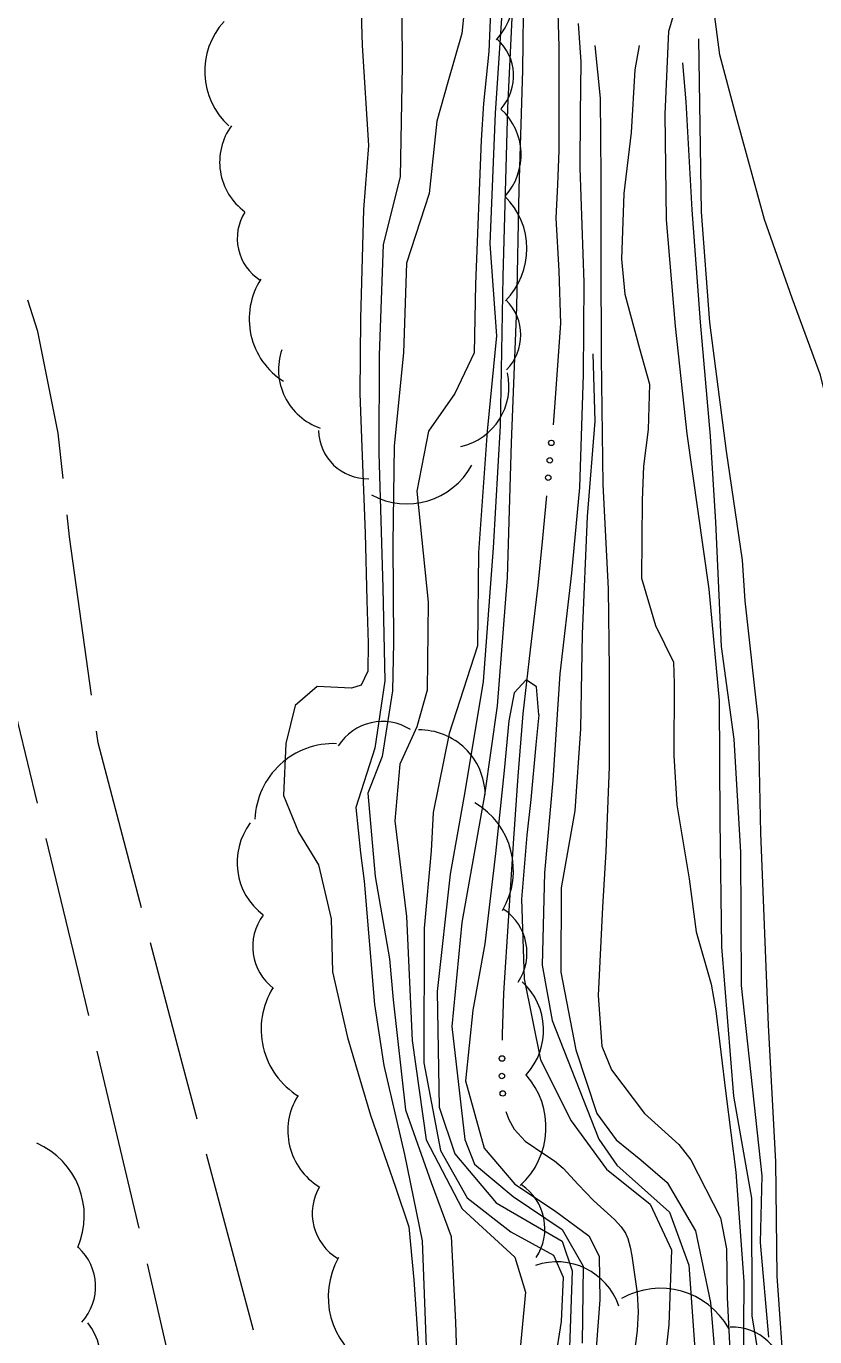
# Model space of a CAD drawing. Extents: x 2361284 to 2366480, y 6976556 to 6985346.
# Drawn here: x 2364261.8 to 2364348.4, y 6977922 to 6978065.9 of the extents above; entities that cross this region are included whole.
import ezdxf

# ---------------------------------------------------------------- set-up
doc = ezdxf.new("R2010")
doc.units = 0
doc.header["$LTSCALE"] = 1.9
for name, color, linetype, lineweight in [('12', 7, 'Continuous', 13), ('13', 7, 'Continuous', 13), ('15', 7, 'Continuous', 13), ('16', 7, 'Continuous', 13), ('21', 7, 'Continuous', 13)]:
    doc.layers.add(name, color=color, linetype=linetype, lineweight=lineweight)

msp = doc.modelspace()

# ---------------------------------------------------------------- linework, layer by layer
at = {"layer": '12'}
for points in [[(2364343.505, 6977912.42), (2364341.582, 6977924.273), (2364341.519, 6977937.182), (2364339.563, 6977948.365), (2364338.217, 6977964.783), (2364338.046, 6977978.592), (2364337.99, 6977991.823), (2364336.823, 6978004.061), (2364334.431, 6978021.089), (2364333.129, 6978032.938), (2364332.148, 6978044.59), (2364332.027, 6978056.209), (2364332.421, 6978065.333), (2364336.597, 6978079.434), (2364336.406, 6978088.932), (2364335.596, 6978100.546), (2364334.303, 6978111.353), (2364333.527, 6978122.517), (2364333.53, 6978132.747), (2364335.475, 6978140.636), (2364335.374, 6978147.036), (2364333.448, 6978151.858), (2364328.915, 6978156.435)], [(2364310.687, 6978075.068), (2364309.672, 6978065.077), (2364308.153, 6978059.702), (2364306.914, 6978055.44), (2364306.089, 6978047.502), (2364303.583, 6978039.848), (2364303.266, 6978030.003), (2364302.253, 6978019.793), (2364302.115, 6978009.073), (2364302.189, 6977998.182), (2364302.069, 6977992.89), (2364300.918, 6977985.679), (2364299.355, 6977981.654), (2364300.143, 6977972.481), (2364301.729, 6977963.446), (2364302.122, 6977958.959), (2364303.497, 6977946.862), (2364306.292, 6977938.887), (2364308.508, 6977932.959), (2364308.977, 6977923.573), (2364309.327, 6977913.135)], [(2364318.134, 6977990.234), (2364317.865, 6977993.321), (2364316.737, 6977994.08), (2364315.431, 6977992.677), (2364314.83, 6977989.573), (2364314.332, 6977984.137), (2364313.379, 6977975.007), (2364312.193, 6977965.085), (2364310.902, 6977957.833), (2364310.076, 6977950.065), (2364312.136, 6977942.674), (2364315.514, 6977938.705), (2364319.851, 6977935.817), (2364323.639, 6977933.043), (2364324.764, 6977930.807), (2364324.826, 6977926.024), (2364324.027, 6977915.395)], [(2364318.134, 6977990.234), (2364317.815, 6977986.961), (2364317.252, 6977980.934), (2364316.8, 6977977.03), (2364316.246, 6977969.994), (2364316.509, 6977961.266), (2364318.304, 6977952.373), (2364321.668, 6977945.655), (2364325.549, 6977940.37), (2364330.356, 6977936.516), (2364332.703, 6977931.489), (2364332.402, 6977923.276), (2364331.417, 6977914.355)]]:
    msp.add_lwpolyline(points, dxfattribs=at)
at = {"layer": '13'}
for points in [[(2364368.309, 6977920.677), (2364367.721, 6977930.902), (2364365.964, 6977949.496), (2364365.365, 6977957.741), (2364363.051, 6977969.759), (2364361.38, 6977980.394), (2364360.338, 6977987.865), (2364357.297, 6977999.696), (2364355.151, 6978005.556), (2364354.072, 6978008.647), (2364350.392, 6978022.221), (2364349.052, 6978027.559), (2364345.971, 6978035.991), (2364342.928, 6978044.622), (2364339.79, 6978055.973), (2364338.016, 6978062.706), (2364336.549, 6978073.933), (2364336.571, 6978075.884)], [(2364298.452, 6978073.451), (2364298.724, 6978063.743), (2364299.419, 6978052.759), (2364298.866, 6978045.723), (2364298.529, 6978033.75), (2364298.468, 6978025.528), (2364298.703, 6978019.651), (2364299.073, 6978010.194), (2364299.254, 6978002.814), (2364299.398, 6977998.115), (2364299.367, 6977995.055), (2364298.612, 6977993.518), (2364297.575, 6977993.158), (2364293.773, 6977993.362), (2364291.363, 6977991.289), (2364290.363, 6977987.1), (2364290.107, 6977981.396), (2364291.745, 6977977.372), (2364293.939, 6977973.772), (2364295.316, 6977967.835), (2364295.481, 6977962.026), (2364297.12, 6977954.802), (2364299.641, 6977946.305), (2364302.397, 6977938.4), (2364303.869, 6977934.025), (2364304.414, 6977928.22), (2364305.145, 6977917.475)], [(2364303.053, 6978072.414), (2364303.127, 6978061.495), (2364302.903, 6978049.311), (2364301.023, 6978041.884), (2364300.589, 6978029.728), (2364300.551, 6978018.978), (2364300.982, 6978004.191), (2364301.219, 6977993.992), (2364300.109, 6977986.572), (2364298.05, 6977980.082), (2364298.547, 6977975.106), (2364298.967, 6977971.98), (2364300.076, 6977958.45), (2364301.11, 6977951.749), (2364303.373, 6977941.96), (2364305.303, 6977932.478), (2364305.773, 6977920.852)], [(2364316.443, 6978070.222), (2364316.351, 6978061.03), (2364315.925, 6978047.975), (2364315.678, 6978034.993), (2364315.09, 6978020.125), (2364314.64, 6978005.33), (2364313.564, 6977991.231), (2364312.167, 6977981.436), (2364309.66, 6977967.461), (2364308.589, 6977956.031), (2364310.007, 6977943.624), (2364311.073, 6977940.923), (2364315.297, 6977937.343), (2364320.711, 6977933.745), (2364322.991, 6977929.706), (2364322.891, 6977921.265)], [(2364312.861, 6978068.317), (2364312.631, 6978063.085), (2364312.045, 6978057.389), (2364311.804, 6978053.347), (2364311.194, 6978037.53), (2364311.026, 6978030.007), (2364308.908, 6978025.527), (2364306.027, 6978021.399), (2364304.74, 6978014.808), (2364305.976, 6978002.608), (2364305.887, 6977992.967), (2364304.716, 6977988.916), (2364302.876, 6977984.828), (2364302.315, 6977978.622), (2364303.595, 6977968.094), (2364304.214, 6977954.489), (2364305.777, 6977943.583), (2364309.709, 6977935.999), (2364315.49, 6977930.695), (2364316.677, 6977926.846), (2364315.603, 6977915.625)], [(2364314.22, 6978069.52), (2364313.336, 6978056.301), (2364312.742, 6978041.975), (2364313.478, 6978031.872), (2364312.477, 6978021.401), (2364311.504, 6978008.081), (2364311.382, 6977997.819), (2364308.303, 6977988.19), (2364306.545, 6977979.532), (2364306.305, 6977975.32), (2364305.526, 6977966.822), (2364305.517, 6977952.031), (2364307.348, 6977942.408), (2364310.248, 6977937.205), (2364315.053, 6977933.481), (2364319.728, 6977930.915), (2364320.792, 6977928.51), (2364320.597, 6977923.643), (2364318.492, 6977910.472)], [(2364315.264, 6978069.09), (2364314.69, 6978056.904), (2364314.176, 6978038.359), (2364313.892, 6978021.994), (2364313.119, 6978008.587), (2364312.009, 6977993.895), (2364310.004, 6977981.795), (2364308.39, 6977972.77), (2364306.982, 6977959.876), (2364307.183, 6977947.177), (2364308.912, 6977942.053), (2364313.463, 6977936.675), (2364320.694, 6977932.455), (2364321.805, 6977929.195), (2364321.475, 6977919.722)], [(2364322.464, 6978066.139), (2364322.753, 6978061.961), (2364322.668, 6978056.19), (2364322.654, 6978050.309), (2364323.094, 6978037.713), (2364323.02, 6978027.621), (2364322.618, 6978015.198), (2364321.706, 6978005.788), (2364320.451, 6977994.745), (2364319.662, 6977983.077), (2364318.759, 6977972.908), (2364318.505, 6977962.775), (2364319.583, 6977956.695), (2364324.718, 6977943.663), (2364326.696, 6977940.791), (2364332.495, 6977935.637), (2364334.599, 6977929.837), (2364335.292, 6977920.103)], [(2364345.166, 6977916.686), (2364344.322, 6977928.619), (2364344.163, 6977941.177), (2364343.349, 6977956.171), (2364342.519, 6977977.244), (2364342.262, 6977989.563), (2364340.806, 6978002.769), (2364340.513, 6978007.227), (2364338.729, 6978019.211), (2364336.915, 6978033.325), (2364335.999, 6978045.496), (2364335.709, 6978064.464)], [(2364324.266, 6978063.756), (2364324.881, 6978057.951), (2364324.934, 6978049.32), (2364324.946, 6978040.691), (2364324.982, 6978029.45), (2364325.155, 6978015.532), (2364325.754, 6978004.086), (2364325.848, 6977995.217), (2364325.85, 6977984.526), (2364325.488, 6977975.232), (2364325.126, 6977969.139), (2364324.638, 6977959.423), (2364325.071, 6977953.867), (2364326.106, 6977951.267), (2364329.742, 6977946.461), (2364333.493, 6977943.057), (2364334.829, 6977941.399), (2364338.092, 6977935.022), (2364338.762, 6977931.596), (2364338.813, 6977926.277), (2364339.145, 6977919.76)], [(2364329.167, 6978063.732), (2364328.672, 6978061.087), (2364328.257, 6978054.193), (2364327.451, 6978047.495), (2364327.209, 6978040.293), (2364327.566, 6978036.436), (2364329.183, 6978030.461), (2364330.27, 6978026.54), (2364330.148, 6978021.569), (2364329.626, 6978017.554), (2364329.491, 6978013.803), (2364329.463, 6978009.483), (2364329.403, 6978005.241), (2364330.952, 6978000.065), (2364332.94, 6977996.014), (2364332.992, 6977993.684), (2364332.967, 6977985.784), (2364333.299, 6977980.357), (2364334.636, 6977972.229), (2364335.421, 6977966.426), (2364337.046, 6977960.661), (2364337.564, 6977957.746), (2364338.69, 6977948.677), (2364339.752, 6977940.015), (2364340.637, 6977928.024), (2364340.562, 6977918.002)], [(2364333.924, 6978061.827), (2364334.275, 6978057.55), (2364334.947, 6978045.696), (2364335.835, 6978033.354), (2364336.934, 6978020.863), (2364337.554, 6978011.41), (2364338.144, 6977997.734), (2364339.56, 6977987.588), (2364340.278, 6977975.173), (2364340.348, 6977960.523), (2364342.626, 6977939.623), (2364342.436, 6977932.321), (2364343.355, 6977921.91)], [(2364324.078, 6978029.891), (2364324.289, 6978022.483), (2364323.448, 6978012.035), (2364322.88, 6977999.149), (2364322.71, 6977988.707), (2364322.105, 6977979.69), (2364320.585, 6977971.255), (2364320.533, 6977961.995), (2364322.215, 6977953.47), (2364324.507, 6977946.477), (2364326.639, 6977943.582), (2364329.34, 6977941.376), (2364332.214, 6977938.904), (2364335.323, 6977933.604), (2364336.978, 6977925.709), (2364337.497, 6977919.553)]]:
    msp.add_lwpolyline(points, dxfattribs=at)
at = {"layer": '15'}
for p, q in [((2364269.593, 6977953.33), (2364274.208, 6977933.873)), ((2364286.795, 6977922.682), (2364281.641, 6977942.004)), ((2364275.135, 6977929.981), (2364279.541, 6977910.471))]:
    msp.add_line(p, q, dxfattribs=at)
for points in [[(2364265.875, 6978016.198), (2364265.327, 6978021.172), (2364263.121, 6978032.353), (2364262.028, 6978035.783)], [(2364269.001, 6977992.406), (2364266.586, 6978009.795), (2364266.313, 6978012.222)], [(2364258.289, 6977999.984), (2364259.848, 6977993.729), (2364263.044, 6977980.559)], [(2364274.483, 6977969.067), (2364269.721, 6977987.174), (2364269.549, 6977988.442)], [(2364263.981, 6977976.667), (2364267.54, 6977961.981), (2364268.666, 6977957.221)], [(2364280.614, 6977945.864), (2364279.007, 6977951.899), (2364275.5, 6977965.197)]]:
    msp.add_lwpolyline(points, dxfattribs=at)
at = {"layer": '16'}
for centre, radius, start, end in [((2364307.411, 6978069.759), 8.119, 318.28759, 48.28759), ((2364289.551, 6978060.903), 8.119, 137.53322, 227.53322), ((2364309.953, 6978060.392), 5.409, 318.28759, 48.28759), ((2364309.416, 6978051.758), 6.769, 317.71787, 47.71787), ((2364289.843, 6978050.953), 6.769, 143.93604, 233.93604), ((2364308.696, 6978041.424), 8.119, 315.30841, 45.30841), ((2364290.418, 6978042.555), 5.409, 147.59974, 237.59974), ((2364294.443, 6978033.723), 8.119, 147.59974, 237.59974), ((2364310.748, 6978031.937), 5.409, 315.30841, 45.30841), ((2364296.314, 6978028.143), 6.769, 161.06121, 251.06121), ((2364308.086, 6978026.328), 6.769, 282.62863, 12.62863), ((2364299.35, 6978021.571), 5.409, 181.05159, 271.05159), ((2364303.629, 6978021.533), 8.119, 241.55734, 331.55734), ((2364300.974, 6977983.756), 5.755, 57.71148, 147.71148), ((2364305.038, 6977981.386), 7.201, 1.00682, 91.00682), ((2364295.582, 6977978.45), 8.637, 87.70975, 177.70975), ((2364306.707, 6977973.167), 8.637, 329.42299, 59.42299), ((2364292.191, 6977974.042), 7.201, 143.02401, 233.02401), ((2364292.465, 6977964.803), 5.755, 143.02401, 233.02401), ((2364311.077, 6977964.103), 5.755, 326.13261, 56.13261), ((2364311.454, 6977955.613), 7.201, 317.5003, 47.5003), ((2364296.269, 6977955.728), 8.637, 148.3035, 238.3035), ((2364310.287, 6977944.969), 8.637, 312.03367, 42.03367), ((2364297.765, 6977944.574), 7.201, 148.3035, 238.3035), ((2364259.51, 6977935.237), 8.703, 336.48375, 66.48375), ((2364299.004, 6977935.503), 5.755, 149.344, 239.344), ((2364313.047, 6977933.839), 5.755, 326.36555, 56.36555), ((2364263.653, 6977927.465), 5.798, 317.66094, 47.66094), ((2364303.635, 6977926.364), 8.637, 150.285, 240.285), ((2364320.116, 6977922.983), 7.201, 19.06909, 109.06909), ((2364331.467, 6977918.642), 8.637, 29.39036, 119.39036), ((2364262.805, 6977919.147), 7.255, 306.84224, 36.84224), ((2364339.357, 6977917.276), 5.755, 2.08746, 92.08746)]:
    msp.add_arc(centre, radius, start, end, dxfattribs=at)
at = {"layer": '21'}
for points in [[(2364319.601, 6978082.032), (2364320.009, 6978074.957), (2364320.327, 6978063.578), (2364320.345, 6978052.197), (2364320.18, 6978048.485), (2364319.995, 6978044.784), (2364320.33, 6978039.007), (2364320.525, 6978033.229), (2364319.863, 6978024.031), (2364319.691, 6978022.099)], [(2364318.985, 6978014.293), (2364318.54, 6978009.639), (2364318.029, 6978004.433), (2364317.196, 6977997.394), (2364316.393, 6977990.357), (2364315.828, 6977983.511), (2364315.343, 6977976.666), (2364314.784, 6977968.17), (2364314.264, 6977959.675), (2364314.107, 6977955.173), (2364314.103, 6977954.513)], [(2364314.508, 6977946.707), (2364314.826, 6977945.81), (2364315.416, 6977944.755), (2364316.639, 6977943.427), (2364318.783, 6977941.987), (2364319.849, 6977941.286), (2364320.817, 6977940.455), (2364322.465, 6977938.681), (2364324.122, 6977936.907), (2364325.666, 6977935.522), (2364326.442, 6977934.829), (2364327.18, 6977934.046), (2364327.657, 6977933.321), (2364327.902, 6977932.733), (2364328.161, 6977931.806), (2364328.33, 6977930.857), (2364328.919, 6977926.753), (2364329.039, 6977924.694), (2364328.928, 6977922.653), (2364328.053, 6977915.803), (2364327.078, 6977908.953), (2364326.156, 6977902.855), (2364325.214, 6977896.755), (2364324.532, 6977892.798)]]:
    msp.add_lwpolyline(points, dxfattribs=at)
for centre in [(2364319.51, 6978020.11), (2364319.339, 6978018.198), (2364319.169, 6978016.286), (2364314.084, 6977952.512), (2364314.072, 6977950.592), (2364314.171, 6977948.678)]:
    msp.add_circle(centre, 0.3, dxfattribs=at)

doc.saveas('drawing.dxf')
